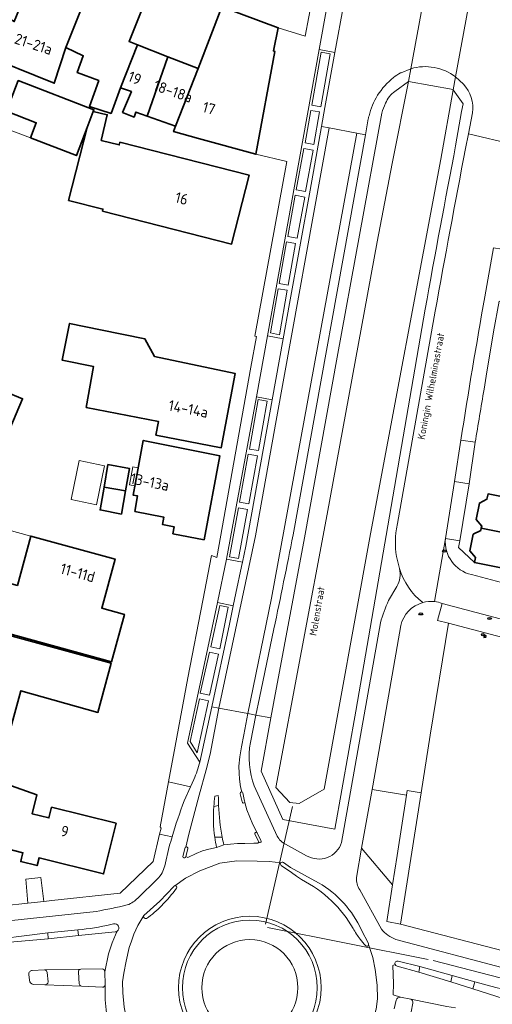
# Model space of a CAD drawing. Header units: metres. Extents: x 149984 to 156489, y 469398 to 478068.
# Tile 481 of 656: x 154139 to 154198, y 472858 to 472981. Entities that reach past the tile are written whole.
import ezdxf
from ezdxf.enums import TextEntityAlignment as Align

# ---------------------------------------------------------------- set-up
doc = ezdxf.new("R2010")
doc.units = ezdxf.units.M
doc.header["$LTSCALE"] = 0.75
for name, color, linetype, lineweight in [('B-WE-GR-BEPLANTING_CULTUUR_HEESTERS-GV', 252, 'Continuous', 18), ('B-WE-GR-BEPLANTING_CULTUUR_VASTE PLANTENVAK-GV', 252, 'Continuous', 18), ('B-WE-GR-GROENVOORZIENING-GV', 252, 'Continuous', 18), ('B-WE-IE-MEUBILAIR-S', 252, 'Continuous', 25), ('B-WE-KW-KUNSTWERK_DUIKER-G', 6, 'Continuous', 18), ('B-WE-KW-KUNSTWERK_DUIKER-GV', 6, 'Continuous', 18), ('B-WE-OG-BEBOUWING-GV', 6, 'Continuous', 35), ('B-WE-OG-BEBOUWING-T18', 1, 'Continuous', 18), ('B-WE-OG-BEBOUWING_LUIFEL-GV', 6, 'Continuous', 18), ('B-WE-OG-BEBOUWING_OVERBOUWING-GV', 6, 'Continuous', 18), ('B-WE-OG-TERREIN_BEGROEID-GV', 252, 'Continuous', 18), ('B-WE-OG-TERREIN_ERF-GV', 252, 'Continuous', 18), ('B-WE-OG-TERREIN_OEVER-GV', 252, 'Continuous', 18), ('B-WE-OG-TOPOGRAFIE-T18', 7, 'Continuous', 18), ('B-WE-OG-WATER-GV', 252, 'Continuous', 18), ('B-WE-VH-GESLOTENVERHARDING-GV', 252, 'Continuous', 18), ('B-WE-VH-GESLOTENVERHARDING_ASFALT-GV', 252, 'Continuous', 18), ('B-WE-VH-GESLOTENVERHARDING_BETON-GV', 252, 'Continuous', 18), ('B-WE-VH-OPENVERHARDING_BETONELEMENT-GV', 252, 'Continuous', 18), ('B-WE-VH-OPENVERHARDING_BETONSTRAATSTEEN-GV', 252, 'Continuous', 18), ('B-WE-VH-OPENVERHARDING_SIERBESTRATING-GV', 252, 'Continuous', 18), ('B-WE-VH-OPENVERHARDING_STRAATBAKSTEEN-GV', 252, 'Continuous', 18), ('B-WE-VH-OPENVERHARDING_TEGEL-GV', 252, 'Continuous', 18)]:
    doc.layers.add(name, color=color, linetype=linetype, lineweight=lineweight)
doc.styles.add('NLCS-ISO', font='NLCS-ISO.ttf')
doc.styles.add('NLCS-ISO-M500-T18', font='NLCS-ISO.ttf', dxfattribs={"height": 0.9})
doc.styles.add('NLCS-ISO-M750-T18', font='NLCS-ISO.ttf', dxfattribs={"height": 1.35})

# ---------------------------------------------------------------- blocks, each defined once
blk = doc.blocks.new('SIE-MEUBILAIR_PAAL_LICHTMAST-SO')
for points in [[(-0.62, 0), (-1, 0)], [(-0.71, 0.71), (-0.44, 0.44)], [(0, 1), (0, 0.62)], [(0.44, 0.44), (0.71, 0.71)], [(1, 0), (0.62, 0)], [(-0.71, -0.71), (-0.44, -0.44)], [(0, -0.62), (0, -1)], [(0.44, -0.44), (0.71, -0.71)]]:
    blk.add_lwpolyline(points)
blk.add_circle((0, 0), 0.5)
blk = doc.blocks.new('SIE-MEUBILAIR_PAAL_VERKEERSBORD-SO')
blk.add_circle((0, 0), 0.75)
at = {"style": 'NLCS-ISO'}
blk.add_text('vb', height=0.75, dxfattribs=at).set_placement((0, 0.07), align=Align.MIDDLE_CENTER)
blk = doc.blocks.new('SIE-MEUBILAIR_PUT_KOLK-SO')
blk.add_ellipse((0, 0), major_axis=(1.25, 0), ratio=0.54)
at = {"style": 'NLCS-ISO'}
blk.add_text('klk', height=0.75, dxfattribs=at).set_placement((0.03, 0), align=Align.MIDDLE_CENTER)
blk = doc.blocks.new('SIE-MEUBILAIR_PUT_RIOOLPUT-SO')
blk.add_ellipse((0, 0), major_axis=(1.25, 0), ratio=0.54)
at = {"style": 'NLCS-ISO'}
blk.add_text('ri', height=0.75, dxfattribs=at).set_placement((-0.04, 0.07), align=Align.MIDDLE_CENTER)

msp = doc.modelspace()

# ---------------------------------------------------------------- linework, layer by layer
at = {"layer": 'B-WE-GR-BEPLANTING_CULTUUR_HEESTERS-GV', "flags": 128}
msp.add_lwpolyline([(154182.96, 472884.765), (154181.635, 472877.414), (154185.508, 472872.847), (154186.08, 472876.51), (154187.265, 472884.077)], close=True, dxfattribs=at)
at = {"layer": 'B-WE-GR-BEPLANTING_CULTUUR_VASTE PLANTENVAK-GV'}
for points in [[(154173.635, 472859.954, 1), (154161.579, 472859.954)], [(154161.579, 472859.954, 1), (154173.635, 472859.954)]]:
    msp.add_lwpolyline(points, format="xyb", dxfattribs=at)
at = {"layer": 'B-WE-GR-GROENVOORZIENING-GV', "flags": 128}
msp.add_lwpolyline([(154141.779, 472870.753), (154141.39, 472873.748), (154139.511, 472873.549), (154139.75, 472870.53)], close=True, dxfattribs=at)
at = {"layer": 'B-WE-KW-KUNSTWERK_DUIKER-G', "flags": 128}
for points in [[(154169.586, 472867.896), (154172.971, 472882.66)], [(154189.979, 472863.466), (154169.823, 472867.49)], [(154270.753, 472842.657), (154190.598, 472863.375)]]:
    msp.add_lwpolyline(points, dxfattribs=at)
at = {"layer": 'B-WE-KW-KUNSTWERK_DUIKER-GV', "flags": 128}
msp.add_lwpolyline([(154187.506, 472973.492), (154187.505, 472973.486), (154187.524, 472973.483), (154193.099, 472972.483), (154193.123, 472972.446), (154193.42, 472974.071), (154194.99, 472982.678), (154195.272, 472984.221), (154195.275, 472984.238), (154189.703, 472985.258), (154189.405, 472983.727), (154187.8, 472975.079)], close=True, dxfattribs=at)
at = {"layer": 'B-WE-OG-BEBOUWING-GV', "flags": 128}
for points in [[(154144.535, 472977.719), (154148.272, 472987.191), (154139.954, 472990.473), (154138.067, 472985.617), (154139.658, 472985.017), (154138.055, 472980.984), (154135.99, 472982.207), (154133.828, 472977.32), (154133.696, 472977.022), (154143.068, 472973.254)], [(154151.369, 472972.676), (154153.5, 472978.087), (154152.466, 472978.494), (154154.903, 472984.575), (154148.272, 472987.191), (154144.535, 472977.719), (154146.718, 472976.7), (154145.948, 472974.596), (154148.66, 472973.601), (154147.472, 472970.363), (154150.198, 472969.485)], [(154158.296, 472967.901), (154158.045, 472967.196), (154161.185, 472966.334), (154168.362, 472964.362), (154170.734, 472977.251), (154170.561, 472977.307), (154171.172, 472980.203), (154164.087, 472982.82), (154161.119, 472975.087)], [(154153.5, 472978.087), (154151.369, 472972.676), (154152.751, 472972.204), (154151.639, 472969.601), (154153.095, 472969.025), (154153.319, 472969.635), (154154.718, 472969.148), (154157.31, 472976.587)], [(154161.119, 472975.087), (154157.31, 472976.587), (154154.718, 472969.148), (154158.296, 472967.901)], [(154140.082, 472966.415), (154145.841, 472964.204), (154147.183, 472967.698), (154147.959, 472969.719), (154148.045, 472969.944), (154138.55, 472973.589), (154137.073, 472969.741), (154140.808, 472968.307)], [(154149.108, 472957.218), (154165.314, 472953.106), (154167.507, 472961.751), (154151.301, 472965.863), (154151.217, 472965.533), (154148.969, 472966.104), (154149.722, 472969.304), (154147.959, 472969.719), (154147.183, 472967.698), (154144.87, 472958.582), (154149.177, 472957.49)], [(154147.068, 472932.624), (154156.159, 472930.867), (154155.833, 472929.178), (154164.03, 472927.595), (154165.774, 472936.883), (154155.627, 472939.036), (154154.452, 472941.234), (154148.857, 472942.38), (154145.002, 472943.17), (154144.059, 472938.568), (154148.01, 472937.759)], [(154134.48, 472929.004), (154136.709, 472928.067), (154139.087, 472933.725), (154136.857, 472934.662)], [(154153.162, 472919.61), (154156.833, 472918.878), (154156.657, 472917.966), (154158.131, 472917.682), (154157.965, 472916.818), (154161.863, 472916.066), (154163.839, 472926.582), (154154.233, 472928.518), (154153.549, 472924.83), (154152.962, 472921.668), (154153.524, 472921.563)], [(154152.006, 472922.179), (154152.495, 472925.012), (154149.805, 472925.476), (154149.317, 472922.643)], [(154151.505, 472919.277), (154152.006, 472922.179), (154149.317, 472922.643), (154148.828, 472919.81)], [(154196.638, 472917.512), (154210.554, 472914.703), (154210.963, 472916.727), (154209.286, 472917.065), (154208.155, 472916.426), (154205.889, 472916.874), (154206.513, 472920.033), (154197.487, 472921.814), (154197.353, 472921.134), (154196.405, 472920.67), (154195.989, 472918.611), (154196.693, 472917.79)], [(154210.554, 472914.703), (154196.638, 472917.512), (154196.584, 472917.236), (154195.614, 472916.751), (154195.198, 472914.692), (154195.918, 472913.866), (154195.789, 472913.21), (154204.805, 472911.431), (154205.429, 472914.59), (154207.676, 472914.146), (154208.404, 472912.949), (154210.13, 472912.6), (154213.901, 472911.837), (154214.327, 472913.94)], [(154132.442, 472905.641), (154150.27, 472900.778), (154151.882, 472906.706), (154149.031, 472907.479), (154150.705, 472913.655), (154140.128, 472916.522), (154138.454, 472910.346), (154134.041, 472911.541)], [(154150.222, 472900.603), (154132.214, 472905.514), (154129.022, 472906.391), (154127.352, 472900.313), (154125.717, 472894.36), (154137.258, 472891.19), (154138.892, 472897.143), (154148.54, 472894.436)], [(154142.744, 472882.564), (154142.41, 472881.222), (154140.282, 472881.751), (154140.874, 472884.132), (154130.583, 472887.758), (154128.178, 472880.931), (154129.063, 472880.711), (154128.387, 472877.994), (154131.476, 472877.226), (154131.562, 472877.573), (154135.584, 472876.572), (154135.86, 472877.683), (154139.134, 472876.868), (154138.967, 472876.2), (154138.858, 472875.761), (154140.915, 472875.249), (154141.159, 472876.23), (154149.262, 472874.214), (154150.837, 472880.551)]]:
    msp.add_lwpolyline(points, close=True, dxfattribs=at)
at = {"layer": 'B-WE-OG-BEBOUWING_LUIFEL-GV', "flags": 128}
for points in [[(154137.073, 472969.741), (154136.347, 472967.848), (154140.082, 472966.415), (154140.808, 472968.307)], [(154153.593, 472925.065), (154152.93, 472925.188), (154152.515, 472922.949), (154153.177, 472922.826)], [(154140.128, 472916.522), (154137.26, 472917.298), (154135.587, 472911.123), (154138.454, 472910.346)]]:
    msp.add_lwpolyline(points, close=True, dxfattribs=at)
at = {"layer": 'B-WE-OG-BEBOUWING_OVERBOUWING-GV', "flags": 128}
msp.add_lwpolyline([(154149.393, 472925.339), (154146.2, 472926.005), (154145.177, 472921.105), (154148.37, 472920.439)], close=True, dxfattribs=at)
at = {"layer": 'B-WE-OG-TERREIN_BEGROEID-GV', "flags": 128}
msp.add_lwpolyline([(154199.165, 472859.803), (154198.475, 472859.983), (154195.847, 472860.697), (154195.598, 472859.797), (154203.174, 472857.375), (154216.369, 472853.934), (154243.118, 472846.95), (154263.617, 472841.603), (154270.336, 472839.832), (154271.174, 472839.799), (154271.565, 472839.84), (154272.078, 472839.897), (154272.662, 472840.029), (154273.048, 472840.169), (154273.34, 472840.317), (154268.499, 472841.603), (154266.519, 472842.128), (154261.739, 472843.395), (154239.949, 472849.05), (154228.336, 472852.033), (154212.897, 472856.216)], close=True, dxfattribs=at)
at = {"layer": 'B-WE-OG-TERREIN_ERF-GV', "flags": 128}
for points in [[(154157.31, 472976.587), (154161.119, 472975.087), (154164.087, 472982.82), (154171.172, 472980.203), (154174.555, 472979.157), (154175.455, 472984.033), (154108.075, 473008.565)], [(154138.055, 472980.984), (154139.658, 472985.017), (154138.067, 472985.617), (154139.954, 472990.473), (154148.272, 472987.191), (154154.903, 472984.575), (154152.466, 472978.494), (154153.5, 472978.087), (154157.31, 472976.587)], [(154133.594, 472869.853), (154139.75, 472870.53), (154139.511, 472873.549), (154141.39, 472873.748), (154141.779, 472870.753), (154142.759, 472870.861), (154151.323, 472871.803), (154155.478, 472875.741), (154156.291, 472879.166), (154156.476, 472879.947), (154156.346, 472880.112), (154157.394, 472885.739), (154158.225, 472890.201), (154159.822, 472898.778), (154161.698, 472908.471), (154162.788, 472914.102), (154163.461, 472913.851), (154167.749, 472937.693), (154168.436, 472941.516), (154168.239, 472941.56), (154172.239, 472963.446), (154168.362, 472964.362), (154161.185, 472966.334), (154158.045, 472967.196), (154158.296, 472967.901), (154154.718, 472969.148), (154153.319, 472969.635), (154153.095, 472969.025), (154151.639, 472969.601), (154152.751, 472972.204), (154151.369, 472972.676), (154150.198, 472969.485), (154147.472, 472970.363), (154148.66, 472973.601), (154145.948, 472974.596), (154146.718, 472976.7), (154144.535, 472977.719), (154143.068, 472973.254), (154133.696, 472977.022)], [(154220.575, 472948.48), (154219.107, 472940.068), (154213.453, 472941.187), (154213.369, 472941.204), (154213.644, 472942.597), (154208.708, 472943.608), (154206.688, 472944.021), (154205.492, 472938.734), (154202.834, 472939.289), (154199.607, 472939.962), (154200.695, 472945.301), (154199.144, 472945.636), (154199.186, 472945.89), (154198.893, 472945.945), (154198.177, 472942.126), (154197.26, 472936.546), (154196.989, 472934.917)], [(154195.872, 472928.274), (154195.104, 472923.068), (154193.941, 472915.944), (154193.802, 472915.09), (154195.789, 472913.21), (154195.918, 472913.866), (154195.198, 472914.692), (154195.614, 472916.751), (154196.584, 472917.236), (154196.638, 472917.512), (154196.693, 472917.79), (154195.989, 472918.611), (154196.405, 472920.67), (154197.353, 472921.134), (154197.487, 472921.814), (154206.513, 472920.033)]]:
    msp.add_lwpolyline(points, dxfattribs=at)
for points in [[(154151.217, 472965.533), (154151.301, 472965.863), (154167.507, 472961.751), (154165.314, 472953.106), (154149.108, 472957.218), (154149.177, 472957.49), (154144.87, 472958.582), (154147.183, 472967.698), (154145.841, 472964.204), (154140.082, 472966.415), (154140.808, 472968.307), (154137.073, 472969.741), (154138.55, 472973.589), (154148.045, 472969.944), (154147.959, 472969.719), (154149.722, 472969.304), (154148.969, 472966.104)], [(154147.068, 472932.624), (154148.01, 472937.759), (154144.059, 472938.568), (154145.002, 472943.17), (154148.857, 472942.38), (154154.452, 472941.234), (154155.627, 472939.036), (154165.774, 472936.883), (154164.03, 472927.595), (154155.833, 472929.178), (154156.159, 472930.867)], [(154134.48, 472929.004), (154136.857, 472934.662), (154139.087, 472933.725), (154136.709, 472928.067)], [(154153.162, 472919.61), (154153.524, 472921.563), (154152.962, 472921.668), (154153.549, 472924.83), (154154.233, 472928.518), (154163.839, 472926.582), (154161.863, 472916.066), (154157.965, 472916.818), (154158.131, 472917.682), (154156.657, 472917.966), (154156.833, 472918.878)], [(154151.505, 472919.277), (154148.828, 472919.81), (154149.317, 472922.643), (154149.805, 472925.476), (154152.495, 472925.012), (154152.006, 472922.179)], [(154138.454, 472910.346), (154140.128, 472916.522), (154150.705, 472913.655), (154149.031, 472907.479), (154151.882, 472906.706), (154150.27, 472900.778), (154132.442, 472905.641), (154134.041, 472911.541)], [(154132.214, 472905.514), (154150.222, 472900.603), (154148.54, 472894.436), (154138.892, 472897.143), (154137.258, 472891.19), (154125.717, 472894.36), (154127.352, 472900.313), (154129.022, 472906.391)], [(154283.08, 472883.35), (154282.353, 472883.537), (154257.857, 472889.841), (154252.241, 472891.343), (154250.992, 472891.678), (154251.056, 472891.895), (154250.828, 472891.929), (154238.44, 472895.152), (154237.869, 472893.032), (154208.743, 472900.723), (154208.368, 472901.464), (154192.541, 472905.599), (154190.24, 472891.592), (154189.096, 472884.379), (154186.499, 472867.905), (154200.366, 472864.304), (154272.607, 472845.507), (154279.57, 472869.35), (154282.191, 472879.802)], [(154142.744, 472882.564), (154150.837, 472880.551), (154149.262, 472874.214), (154141.159, 472876.23), (154140.915, 472875.249), (154138.858, 472875.761), (154138.967, 472876.2), (154139.134, 472876.868), (154135.86, 472877.683), (154135.584, 472876.572), (154131.562, 472877.573), (154131.476, 472877.226), (154128.387, 472877.994), (154129.063, 472880.711), (154128.178, 472880.931), (154130.583, 472887.758), (154140.874, 472884.132), (154140.282, 472881.751), (154142.41, 472881.222)]]:
    msp.add_lwpolyline(points, close=True, dxfattribs=at)
at = {"layer": 'B-WE-OG-TERREIN_ERF-GV'}
msp.add_lwpolyline([(154196.989, 472934.917, -0.0007566), (154195.872, 472928.274)], format="xyb", dxfattribs=at)
at = {"layer": 'B-WE-OG-TERREIN_OEVER-GV', "flags": 128}
for points in [[(154193.427, 472965.429), (154194.152, 472969.735), (154194.352, 472970.666), (154193.123, 472972.446), (154191.567, 472963.761), (154182.73, 472916.82), (154176.947, 472884.843), (154173.784, 472883.014), (154172.645, 472883.157), (154170.849, 472885.05), (154177.3, 472919.26), (154183.59, 472953.41), (154185.477, 472963.212), (154187.5, 472973.466)], [(154187.5, 472973.466), (154185.813, 472972.227)], [(154184.159, 472969.509), (154178.552, 472938.932), (154174.458, 472916.319), (154170.566, 472895.559), (154170.24, 472893.772), (154169.015, 472887.068), (154171.736, 472881.014), (154178.25, 472879.803), (154180.893, 472894.581), (154185.139, 472919.031), (154189.605, 472944.96)]]:
    msp.add_lwpolyline(points, dxfattribs=at)
at = {"layer": 'B-WE-OG-TERREIN_OEVER-GV'}
for points in [[(154185.813, 472972.227, 0.1545223), (154184.641, 472970.752)], [(154184.641, 472970.752, 0.0367801), (154184.159, 472969.509)], [(154189.605, 472944.96, -0.0029295), (154193.427, 472965.429)]]:
    msp.add_lwpolyline(points, format="xyb", dxfattribs=at)
at = {"layer": 'B-WE-OG-WATER-GV', "flags": 128}
msp.add_lwpolyline([(154191.567, 472963.761), (154193.123, 472972.446), (154193.099, 472972.483), (154187.524, 472973.483), (154187.505, 472973.486), (154187.5, 472973.466), (154185.477, 472963.212), (154183.59, 472953.41), (154177.3, 472919.26), (154170.849, 472885.05), (154172.645, 472883.157), (154173.784, 472883.014), (154176.947, 472884.843), (154182.73, 472916.82)], close=True, dxfattribs=at)
at = {"layer": 'B-WE-VH-GESLOTENVERHARDING-GV', "flags": 128}
msp.add_lwpolyline([(154187.8, 472975.079), (154187.506, 472973.492), (154187.505, 472973.486), (154187.524, 472973.483), (154193.099, 472972.483), (154193.123, 472972.446), (154193.42, 472974.071)], dxfattribs=at)
at = {"layer": 'B-WE-VH-GESLOTENVERHARDING-GV'}
msp.add_lwpolyline([(154193.42, 472974.071, 0.2359483), (154187.8, 472975.079)], format="xyb", dxfattribs=at)
at = {"layer": 'B-WE-VH-GESLOTENVERHARDING_ASFALT-GV', "flags": 128}
for points in [[(154190.458, 472983.074), (154189.405, 472983.727), (154187.8, 472975.079)], [(154193.42, 472974.071), (154194.99, 472982.678)], [(154186.038, 472910.199), (154185.022, 472908.452)], [(154184.001, 472905.666), (154179.124, 472878.145)], [(154180.972, 472873.737), (154181.635, 472877.414), (154182.96, 472884.765), (154183.043, 472885.223), (154186.536, 472905.331)], [(154159.557, 472877.573), (154159.95, 472879.2), (154161.245, 472884.068), (154162.133, 472887.234), (154162.648, 472889.222), (154163.737, 472894.988), (154162.838, 472895.158), (154161.337, 472888.19), (154161.319, 472888.218)], [(154166.587, 472884.472), (154166.45, 472885.125), (154166.312, 472886.063), (154166.267, 472886.841), (154166.221, 472887.688), (154166.335, 472888.878), (154166.564, 472890.114), (154166.87, 472891.647), (154167.371, 472894.302), (154163.737, 472894.988), (154162.648, 472889.222), (154162.133, 472887.234), (154161.245, 472884.068), (154159.95, 472879.2), (154159.557, 472877.573)], [(154167.69, 472890.672), (154168.373, 472894.113), (154167.371, 472894.302), (154166.87, 472891.647), (154166.564, 472890.114), (154166.335, 472888.878), (154166.221, 472887.688), (154166.267, 472886.841), (154166.312, 472886.063), (154166.45, 472885.125), (154166.587, 472884.472)], [(154160.575, 472886.045), (154160.165, 472885.115), (154159.386, 472883.352)], [(154166.664, 472883.236), (154166.388, 472884.246)], [(154166.722, 472884.362), (154166.947, 472883.337)], [(154171.021, 472878.954), (154168.169, 472885.221)], [(154163.233, 472883.952), (154163.653, 472884.024)], [(154166.961, 472883.171), (154167.249, 472882.222), (154167.599, 472881.324), (154167.993, 472880.416), (154168.539, 472879.354), (154168.971, 472878.398)], [(154168.539, 472879.354), (154167.993, 472880.416), (154167.599, 472881.324), (154167.249, 472882.222), (154166.961, 472883.171)], [(154168.749, 472878.176), (154168.618, 472878.061), (154168.095, 472878.054), (154166.961, 472878.011), (154166.065, 472878.018), (154165.19, 472877.932), (154164.337, 472877.853), (154163.428, 472877.522), (154162.46, 472877.319), (154161.657, 472877.092), (154160.854, 472876.771), (154159.838, 472876.274), (154159.59, 472876.387)], [(154164.337, 472877.853), (154165.19, 472877.932), (154166.065, 472878.018), (154166.961, 472878.011), (154168.095, 472878.054), (154168.618, 472878.061), (154168.749, 472878.176)], [(154168.715, 472878.241), (154168.236, 472879.172)], [(154157.505, 472877.636), (154156.924, 472875.221)], [(154159.244, 472876.501), (154159.447, 472877.408)], [(154159.821, 472877.362), (154159.59, 472876.387), (154159.838, 472876.274), (154160.854, 472876.771), (154161.657, 472877.092), (154162.46, 472877.319), (154163.428, 472877.522)], [(154174.725, 472876.486), (154172.093, 472877.921)], [(154158.191, 472872.729), (154159.533, 472873.682), (154161.335, 472874.598), (154163.846, 472875.543), (154165.987, 472875.839), (154168.513, 472875.824), (154170.064, 472875.75), (154171.514, 472875.587)], [(154171.514, 472875.587), (154170.064, 472875.75), (154168.513, 472875.824), (154165.987, 472875.839), (154163.846, 472875.543), (154161.335, 472874.598), (154159.533, 472873.682), (154158.191, 472872.729)], [(154171.825, 472875.651), (154172.699, 472875.009), (154176.232, 472873.108)], [(154174.093, 472873.496), (154173.459, 472873.932), (154172.825, 472874.368), (154171.524, 472875.266)], [(154156.011, 472873.592), (154153.535, 472871.171)], [(154153.07, 472853.422), (154152.878, 472853.903), (154152.616, 472854.476), (154152.116, 472856.022), (154151.855, 472857.497), (154151.664, 472859.305), (154151.64, 472860.685), (154151.783, 472861.755), (154152.092, 472863.277), (154152.449, 472864.99), (154152.758, 472865.799), (154153.068, 472866.655), (154153.567, 472867.726), (154154.313, 472868.988), (154156.325, 472870.776), (154158.072, 472872.644)], [(154184.111, 472867.296), (154181.392, 472872.227)], [(154148.316, 472869.496), (154133.788, 472867.966), (154126.756, 472867.225), (154126.482, 472867.196), (154123.663, 472867.127), (154123.532, 472864.99), (154126.603, 472865.016), (154126.782, 472865.014), (154130.736, 472865.089), (154133.592, 472865.297), (154133.67, 472865.304), (154133.67, 472865.723), (154142.254, 472866.806), (154146.045, 472867.192)], [(154154.313, 472868.988), (154153.567, 472867.726), (154153.068, 472866.655), (154152.758, 472865.799), (154152.449, 472864.99), (154152.092, 472863.277), (154151.783, 472861.755), (154151.64, 472860.685), (154151.664, 472859.305), (154151.855, 472857.497), (154152.116, 472856.022), (154152.616, 472854.476), (154152.878, 472853.903), (154152.882, 472854.152)], [(154150.72, 472866.941), (154146.113, 472866.494), (154142.305, 472866.091), (154133.67, 472865.304), (154133.592, 472865.297), (154130.736, 472865.089), (154126.782, 472865.014), (154126.603, 472865.016), (154123.532, 472864.99), (154109.083, 472864.868), (154089.485, 472864.699), (154068.861, 472864.512), (154064.906, 472864.471), (154064.926, 472857.45), (154069.285, 472857.48), (154070.646, 472857.492), (154084.882, 472857.623), (154089.625, 472857.659), (154089.913, 472857.652), (154108.53, 472857.76), (154117.786, 472857.799), (154123.818, 472857.694), (154129.734, 472857.592)], [(154150.949, 472867.026), (154150.737, 472866.584), (154150.332, 472865.585), (154149.856, 472864.181), (154149.407, 472861.947), (154149.462, 472860.367), (154149.462, 472860.329), (154149.478, 472858.451), (154149.578, 472857.183), (154149.659, 472856.439), (154149.674, 472856.259)], [(154149.407, 472861.947), (154149.856, 472864.181), (154150.332, 472865.585), (154150.737, 472866.584), (154150.949, 472867.026)], [(154150.182, 472867.872), (154150.521, 472867.949)], [(154181.624, 472867.153), (154182.474, 472865.479)], [(154186.222, 472863.267), (154188.947, 472862.6), (154193.011, 472861.468), (154195.847, 472860.697), (154198.475, 472859.983), (154199.165, 472859.803), (154212.897, 472856.216), (154213.51, 472858.728), (154199.83, 472862.295), (154185.935, 472865.988)], [(154182.511, 472865.367), (154183.041, 472863.753), (154183.35, 472862.231), (154183.564, 472860.256), (154183.612, 472858.567), (154183.445, 472857.283), (154182.922, 472855.499), (154182.113, 472853.382), (154181.304, 472851.645), (154180.582, 472850.496)], [(154180.582, 472850.496), (154181.304, 472851.645), (154182.113, 472853.382), (154182.922, 472855.499), (154183.445, 472857.283), (154183.612, 472858.567), (154183.564, 472860.256), (154183.35, 472862.231), (154183.041, 472863.753), (154182.511, 472865.367)], [(154140.314, 472862.112), (154141.865, 472862.196)], [(154141.865, 472862.196), (154146.399, 472862.293), (154149.068, 472862.307)], [(154186.526, 472858.748), (154185.582, 472859.058), (154185.651, 472860.477), (154185.536, 472862.743), (154185.83, 472862.852)], [(154185.83, 472862.852), (154185.536, 472862.743), (154185.651, 472860.477), (154185.582, 472859.058), (154186.526, 472858.748), (154187.805, 472858.518), (154192.319, 472857.581), (154193.401, 472857.417)], [(154319.29, 472824.445), (154326.832, 472822.868), (154327.472, 472822.738), (154331.381, 472821.885), (154332.605, 472821.592), (154333.419, 472824.738), (154330.229, 472825.509), (154328.714, 472825.856), (154328.114, 472825.993), (154322.818, 472827.215), (154316.399, 472828.629), (154308.262, 472830.429), (154284.685, 472836.094), (154283.542, 472836.415), (154270.336, 472839.832), (154263.617, 472841.603), (154243.118, 472846.95), (154216.369, 472853.934), (154203.174, 472857.375), (154195.598, 472859.797), (154192.836, 472860.68), (154188.798, 472861.895), (154186.082, 472862.649)], [(154139.948, 472860.894), (154139.878, 472861.615)], [(154149.105, 472859.999), (154146.482, 472860.159), (154141.875, 472860.317), (154140.427, 472860.365)], [(154149.674, 472856.259), (154149.659, 472856.439), (154149.578, 472857.183), (154149.478, 472858.451), (154149.462, 472860.329)], [(154185.722, 472857.294), (154185.962, 472858.384)]]:
    msp.add_lwpolyline(points, dxfattribs=at)
at = {"layer": 'B-WE-VH-GESLOTENVERHARDING_ASFALT-GV'}
for points in [[(154187.8, 472975.079, -0.2359483), (154193.42, 472974.071)], [(154186.391, 472912.48, -0.1923973), (154186.038, 472910.199)], [(154189.293, 472908.194, -0.1550303), (154186.391, 472912.48)], [(154185.022, 472908.452, 0.0470199), (154184.001, 472905.666)], [(154186.536, 472905.331, -0.269829), (154189.293, 472908.194)], [(154168.169, 472885.221, -0.1396095), (154167.69, 472890.672)], [(154161.319, 472888.218, -0.0535634), (154160.575, 472886.045)], [(154166.388, 472884.246, -0.5623257), (154166.587, 472884.472)], [(154166.587, 472884.472, -0.2654581), (154166.722, 472884.362)], [(154159.386, 472883.352, 0.0211369), (154157.853, 472878.864)], [(154163.088, 472882.639, -0.0175554), (154163.233, 472883.952)], [(154163.653, 472884.024, 0.0112475), (154163.683, 472882.78)], [(154166.961, 472883.171, -0.771668), (154166.664, 472883.236)], [(154166.947, 472883.337, -0.2891323), (154166.961, 472883.171)], [(154163.207, 472878.801, -0.0528898), (154163.088, 472882.639)], [(154163.683, 472882.78, 0.034317), (154164.141, 472878.816)], [(154168.236, 472879.172, -0.9631247), (154168.539, 472879.354)], [(154157.853, 472878.864, 0.0064576), (154157.505, 472877.636)], [(154163.428, 472877.522, -0.017855), (154163.207, 472878.801)], [(154164.141, 472878.816, 0.0081799), (154164.337, 472877.853)], [(154168.749, 472878.176, -0.1282412), (154168.715, 472878.241)], [(154168.971, 472878.398, -1.0720721), (154168.749, 472878.176)], [(154172.093, 472877.921, -0.1505862), (154171.021, 472878.954)], [(154179.124, 472878.145, -0.4807436), (154174.725, 472876.486)], [(154159.447, 472877.408, -0.2797208), (154159.557, 472877.573)], [(154159.557, 472877.573, -0.6169136), (154159.821, 472877.362)], [(154159.59, 472876.387, -1.357649), (154159.244, 472876.501)], [(154171.524, 472875.266, -0.3675371), (154171.514, 472875.587)], [(154171.514, 472875.587, -0.3662682), (154171.825, 472875.651)], [(154156.924, 472875.221, -0.1517746), (154156.011, 472873.592)], [(154177.873, 472870.807, 0.0725479), (154174.093, 472873.496)], [(154176.232, 472873.108, -0.1530837), (154181.624, 472867.153)], [(154181.392, 472872.227, -0.1575819), (154180.972, 472873.737)], [(154158.419, 472872.42, -0.0296517), (154156.542, 472870.218)], [(154158.072, 472872.644, -0.1573942), (154158.191, 472872.729)], [(154158.191, 472872.729, -0.2511161), (154158.406, 472872.685)], [(154158.406, 472872.685, -0.3280745), (154158.419, 472872.42)], [(154152.975, 472870.689, -0.0601333), (154152.238, 472870.317)], [(154153.535, 472871.171, -0.0613639), (154152.975, 472870.689)], [(154180.563, 472867.362, 0.0725393), (154177.873, 472870.807)], [(154152.238, 472870.317, -0.009447), (154148.316, 472869.496)], [(154156.542, 472870.218, -0.0463849), (154154.628, 472868.617)], [(154154.628, 472868.617, -0.7027015), (154154.313, 472868.988)], [(154158.655, 472859.954, -1), (154176.559, 472859.954)], [(154146.045, 472867.192, 0.0343112), (154150.182, 472867.872)], [(154150.521, 472867.949, -0.8517892), (154150.949, 472867.026)], [(154150.949, 472867.026, -0.1192991), (154150.72, 472866.941)], [(154181.447, 472866.023, -0.0311167), (154180.563, 472867.362)], [(154185.935, 472865.988, -0.1295841), (154184.111, 472867.296)], [(154182.141, 472865.209, -0.0304169), (154181.447, 472866.023)], [(154182.511, 472865.367, -0.6860332), (154182.141, 472865.209)], [(154182.474, 472865.479, -0.1367162), (154182.511, 472865.367)], [(154185.83, 472862.852, -0.6232502), (154186.222, 472863.267)], [(154139.878, 472861.615, -0.419039), (154140.314, 472862.112)], [(154149.068, 472862.307, -0.4191787), (154149.407, 472861.947)], [(154186.082, 472862.649, -0.2746175), (154185.83, 472862.852)], [(154140.427, 472860.365, -0.3671452), (154139.948, 472860.894)], [(154149.462, 472860.329, -0.4090223), (154149.105, 472859.999)], [(154176.559, 472859.954, -1), (154158.655, 472859.954)], [(154185.962, 472858.384, -0.3875799), (154186.526, 472858.748)]]:
    msp.add_lwpolyline(points, format="xyb", dxfattribs=at)
at = {"layer": 'B-WE-VH-GESLOTENVERHARDING_BETON-GV'}
for points in [[(154171.514, 472875.587, 0.3675371), (154171.524, 472875.266)], [(154171.825, 472875.651, 0.3662682), (154171.514, 472875.587)], [(154174.093, 472873.496, -0.0725479), (154177.873, 472870.807)], [(154181.624, 472867.153, 0.1530837), (154176.232, 472873.108)], [(154156.542, 472870.218, 0.0296517), (154158.419, 472872.42)], [(154158.191, 472872.729, 0.1573942), (154158.072, 472872.644)], [(154158.406, 472872.685, 0.2511161), (154158.191, 472872.729)], [(154158.419, 472872.42, 0.3280745), (154158.406, 472872.685)], [(154177.873, 472870.807, -0.0725393), (154180.563, 472867.362)], [(154154.628, 472868.617, 0.0463849), (154156.542, 472870.218)], [(154154.313, 472868.988, 0.7027015), (154154.628, 472868.617)], [(154176.559, 472859.954, 1), (154158.655, 472859.954)], [(154159.141, 472859.954, -1), (154176.073, 472859.954)], [(154150.182, 472867.872, -0.0343112), (154146.045, 472867.192)], [(154150.949, 472867.026, 0.8517892), (154150.521, 472867.949)], [(154150.72, 472866.941, 0.1192991), (154150.949, 472867.026)], [(154180.563, 472867.362, 0.0311167), (154181.447, 472866.023)], [(154181.447, 472866.023, 0.0304169), (154182.141, 472865.209)], [(154182.141, 472865.209, 0.6860332), (154182.511, 472865.367)], [(154182.511, 472865.367, 0.1367162), (154182.474, 472865.479)], [(154186.222, 472863.267, 0.6232502), (154185.83, 472862.852)], [(154140.314, 472862.112, 0.419039), (154139.878, 472861.615)], [(154142.185, 472861.854, 0.3777305), (154141.865, 472862.196)], [(154146.399, 472862.293, 0.4231122), (154146.099, 472861.91)], [(154149.407, 472861.947, 0.4191787), (154149.068, 472862.307)], [(154185.83, 472862.852, 0.2746175), (154186.082, 472862.649)], [(154139.948, 472860.894, 0.3671452), (154140.427, 472860.365)], [(154141.875, 472860.317, 0.3849334), (154142.31, 472860.685)], [(154146.205, 472860.448, 0.335688), (154146.482, 472860.159)], [(154149.105, 472859.999, 0.4090223), (154149.462, 472860.329)], [(154158.655, 472859.954, 1), (154176.559, 472859.954)], [(154176.073, 472859.954, -1), (154159.141, 472859.954)], [(154186.526, 472858.748, 0.3875799), (154185.962, 472858.384)], [(154188.048, 472858.034, 0.3947154), (154187.805, 472858.518)]]:
    msp.add_lwpolyline(points, format="xyb", dxfattribs=at)
at = {"layer": 'B-WE-VH-GESLOTENVERHARDING_BETON-GV', "flags": 128}
for points in [[(154176.232, 472873.108), (154172.699, 472875.009), (154171.825, 472875.651)], [(154171.524, 472875.266), (154172.825, 472874.368)], [(154172.825, 472874.368), (154173.459, 472873.932), (154174.093, 472873.496)], [(154158.072, 472872.644), (154156.325, 472870.776), (154154.313, 472868.988)], [(154146.045, 472867.192), (154146.113, 472866.494), (154150.72, 472866.941)], [(154150.521, 472867.949), (154150.182, 472867.872)], [(154182.474, 472865.479), (154181.624, 472867.153)], [(154186.082, 472862.649), (154188.798, 472861.895), (154188.947, 472862.6), (154186.222, 472863.267)], [(154141.865, 472862.196), (154140.314, 472862.112)], [(154149.068, 472862.307), (154146.399, 472862.293)], [(154139.878, 472861.615), (154139.948, 472860.894)], [(154142.31, 472860.685), (154142.185, 472861.854)], [(154146.099, 472861.91), (154146.205, 472860.448)], [(154149.462, 472860.329), (154149.462, 472860.367), (154149.407, 472861.947)], [(154140.427, 472860.365), (154141.875, 472860.317)], [(154146.482, 472860.159), (154149.105, 472859.999)], [(154185.962, 472858.384), (154185.722, 472857.294)], [(154187.805, 472858.518), (154186.526, 472858.748)], [(154187.83, 472856.932), (154188.048, 472858.034)]]:
    msp.add_lwpolyline(points, dxfattribs=at)
at = {"layer": 'B-WE-VH-OPENVERHARDING_BETONELEMENT-GV'}
for points in [[(154166.587, 472884.472, 0.5623257), (154166.388, 472884.246)], [(154166.722, 472884.362, 0.2654581), (154166.587, 472884.472)], [(154166.664, 472883.236, 0.771668), (154166.961, 472883.171)], [(154166.961, 472883.171, 0.2891323), (154166.947, 472883.337)], [(154168.539, 472879.354, 0.9631247), (154168.236, 472879.172)], [(154168.715, 472878.241, 0.1282412), (154168.749, 472878.176)], [(154168.749, 472878.176, 1.0720721), (154168.971, 472878.398)], [(154159.557, 472877.573, 0.2797208), (154159.447, 472877.408)], [(154159.821, 472877.362, 0.6169136), (154159.557, 472877.573)], [(154159.244, 472876.501, 1.357649), (154159.59, 472876.387)]]:
    msp.add_lwpolyline(points, format="xyb", dxfattribs=at)
at = {"layer": 'B-WE-VH-OPENVERHARDING_BETONELEMENT-GV', "flags": 128}
for points in [[(154166.388, 472884.246), (154166.664, 472883.236)], [(154166.947, 472883.337), (154166.722, 472884.362)], [(154168.971, 472878.398), (154168.539, 472879.354)], [(154168.236, 472879.172), (154168.715, 472878.241)], [(154159.447, 472877.408), (154159.244, 472876.501)], [(154159.59, 472876.387), (154159.821, 472877.362)]]:
    msp.add_lwpolyline(points, dxfattribs=at)
at = {"layer": 'B-WE-VH-OPENVERHARDING_BETONSTRAATSTEEN-GV', "flags": 128}
for points in [[(154181.271, 472993.509), (154179.28, 472993.899), (154176.299, 472977.484), (154178.281, 472977.126), (154180.508, 472989.331)], [(154176.585, 472967.829), (154177.018, 472970.203), (154178.281, 472977.126), (154176.299, 472977.484), (154169.808, 472941.614), (154171.787, 472941.255), (154172.575, 472945.662), (154175.166, 472959.879)], [(154176.546, 472977.141), (154177.689, 472976.937), (154176.507, 472970.319), (154175.396, 472970.491)], [(154176.546, 472977.141), (154175.396, 472970.491), (154176.507, 472970.319), (154177.689, 472976.937)], [(154175.244, 472969.858), (154176.351, 472969.664), (154175.639, 472965.601), (154174.538, 472965.794)], [(154175.244, 472969.858), (154174.538, 472965.794), (154175.639, 472965.601), (154176.351, 472969.664)], [(154177.547, 472967.652), (154176.585, 472967.829), (154175.166, 472959.879), (154172.575, 472945.662), (154171.787, 472941.255), (154170.417, 472933.594), (154167.087, 472915.255), (154166.671, 472913.24), (154166.566, 472912.735), (154165.87, 472909.39), (154165.535, 472907.772), (154165.062, 472905.484), (154162.838, 472895.158), (154163.737, 472894.988), (154168.301, 472916.573), (154170.895, 472930.996)], [(154174.393, 472965.085), (154175.544, 472964.878), (154174.611, 472959.68), (154173.427, 472959.893)], [(154174.393, 472965.085), (154173.427, 472959.893), (154174.611, 472959.68), (154175.544, 472964.878)], [(154173.296, 472959.233), (154174.527, 472958.997), (154173.537, 472953.83), (154172.38, 472954.051)], [(154173.296, 472959.233), (154172.38, 472954.051), (154173.537, 472953.83), (154174.527, 472958.997)], [(154172.194, 472953.375), (154173.346, 472953.172), (154172.428, 472947.952), (154171.305, 472948.175)], [(154172.194, 472953.375), (154171.305, 472948.175), (154172.428, 472947.952), (154173.346, 472953.172)], [(154171.182, 472947.518), (154172.309, 472947.319), (154171.322, 472941.723), (154170.183, 472941.997)], [(154171.182, 472947.518), (154170.183, 472941.997), (154171.322, 472941.723), (154172.309, 472947.319)], [(154171.787, 472941.255), (154169.808, 472941.614), (154168.432, 472933.978), (154170.417, 472933.594)], [(154164.677, 472913.625), (154166.671, 472913.24), (154167.087, 472915.255), (154170.417, 472933.594), (154168.432, 472933.978)], [(154168.662, 472933.62), (154169.775, 472933.436), (154168.676, 472927.231), (154167.564, 472927.428)], [(154168.662, 472933.62), (154167.564, 472927.428), (154168.676, 472927.231), (154169.775, 472933.436)], [(154193.263, 472923.355), (154195.104, 472923.068), (154195.872, 472928.274), (154194.075, 472928.564)], [(154167.408, 472926.805), (154166.321, 472920.771), (154167.464, 472920.56), (154168.58, 472926.588)], [(154167.408, 472926.805), (154168.58, 472926.588), (154167.464, 472920.56), (154166.321, 472920.771)], [(154166.193, 472920.086), (154167.333, 472919.872), (154166.177, 472913.709), (154165.06, 472913.947)], [(154166.193, 472920.086), (154165.06, 472913.947), (154166.177, 472913.709), (154167.333, 472919.872)], [(154163.564, 472908.195), (154165.535, 472907.772), (154165.87, 472909.39), (154166.566, 472912.735), (154166.671, 472913.24), (154164.677, 472913.625)], [(154165.535, 472907.772), (154163.564, 472908.195), (154159.784, 472890.594), (154161.319, 472888.218), (154161.337, 472888.19), (154162.838, 472895.158), (154165.062, 472905.484)], [(154163.835, 472907.823), (154162.695, 472902.667), (154163.851, 472902.403), (154164.889, 472907.613)], [(154163.835, 472907.823), (154164.889, 472907.613), (154163.851, 472902.403), (154162.695, 472902.667)], [(154238.44, 472895.152), (154209.389, 472902.837), (154208.982, 472903.552), (154191.745, 472908.101), (154191.144, 472905.964), (154192.541, 472905.599), (154208.368, 472901.464), (154208.743, 472900.723), (154237.869, 472893.032)], [(154162.539, 472901.976), (154161.394, 472896.848), (154162.55, 472896.597), (154163.666, 472901.731)], [(154162.539, 472901.976), (154163.666, 472901.731), (154162.55, 472896.597), (154161.394, 472896.848)], [(154161.276, 472896.147), (154160.106, 472890.791), (154161, 472889.39), (154162.406, 472895.909)], [(154161.276, 472896.147), (154162.406, 472895.909), (154161, 472889.39), (154160.106, 472890.791)], [(154142.305, 472866.091), (154146.113, 472866.494), (154146.045, 472867.192), (154142.254, 472866.806)], [(154142.254, 472866.806), (154133.67, 472865.723), (154133.67, 472865.304), (154142.305, 472866.091)], [(154188.947, 472862.6), (154188.798, 472861.895), (154192.836, 472860.68), (154193.011, 472861.468)], [(154193.011, 472861.468), (154192.836, 472860.68), (154195.598, 472859.797), (154195.847, 472860.697)]]:
    msp.add_lwpolyline(points, close=True, dxfattribs=at)
for points in [[(154186.41, 472988.238), (154180.508, 472989.331), (154178.281, 472977.126), (154177.018, 472970.203), (154176.585, 472967.829), (154177.547, 472967.652), (154181.048, 472967.006)], [(154186.525, 472974.55), (154186.582, 472974.579), (154187.8, 472975.079), (154189.405, 472983.727)], [(154196.244, 472983.191), (154194.99, 472982.678), (154193.42, 472974.071), (154194.394, 472973.138)], [(154195.533, 472969.55), (154195.02, 472966.905), (154200.669, 472965.592), (154201.853, 472972.505)], [(154181.048, 472967.006), (154182.111, 472966.81), (154182.472, 472968.8)], [(154182.111, 472966.81), (154181.048, 472967.006), (154170.34, 472908.739), (154167.371, 472894.302), (154168.373, 472894.113), (154168.802, 472896.272), (154170.626, 472904.899)], [(154173.028, 472916.674), (154182.111, 472966.81)], [(154187.355, 472884.653), (154189.096, 472884.379), (154190.24, 472891.592), (154192.541, 472905.599), (154191.144, 472905.964), (154191.745, 472908.101)], [(154186.536, 472905.331), (154183.043, 472885.223), (154182.96, 472884.765), (154187.265, 472884.077), (154187.355, 472884.653)], [(154160.165, 472885.115), (154157.394, 472885.739), (154156.346, 472880.112), (154156.476, 472879.947), (154156.291, 472879.166), (154157.853, 472878.864)], [(154159.386, 472883.352), (154160.165, 472885.115)], [(154163.653, 472884.024), (154163.233, 472883.952)], [(154163.088, 472882.639), (154163.683, 472882.78)], [(154163.683, 472882.78), (154163.088, 472882.639)], [(154164.141, 472878.816), (154163.207, 472878.801)], [(154163.207, 472878.801), (154164.141, 472878.816)], [(154163.428, 472877.522), (154164.337, 472877.853)], [(154146.399, 472862.293), (154141.865, 472862.196)], [(154142.185, 472861.854), (154142.31, 472860.685)], [(154146.205, 472860.448), (154146.099, 472861.91)], [(154141.875, 472860.317), (154146.482, 472860.159)], [(154192.319, 472857.581), (154187.805, 472858.518)], [(154188.048, 472858.034), (154187.83, 472856.932)]]:
    msp.add_lwpolyline(points, dxfattribs=at)
at = {"layer": 'B-WE-VH-OPENVERHARDING_BETONSTRAATSTEEN-GV'}
for points in [[(154185.637, 472973.988, -0.0453935), (154186.525, 472974.55)], [(154183.64, 472971.744, -0.0846237), (154185.637, 472973.988)], [(154194.394, 472973.138, -0.2388475), (154195.533, 472969.55)], [(154182.557, 472969.181, -0.0790952), (154183.64, 472971.744)], [(154182.472, 472968.8, -0.0130589), (154182.557, 472969.181)], [(154171.851, 472910.778, 0.0021855), (154173.028, 472916.674)], [(154170.626, 472904.899, 0.0022212), (154171.851, 472910.778)], [(154189.293, 472908.194, 0.269829), (154186.536, 472905.331)], [(154190.757, 472908.327, 0.0949912), (154189.293, 472908.194)], [(154191.745, 472908.101, 0.0646366), (154190.757, 472908.327)], [(154157.853, 472878.864, -0.0211369), (154159.386, 472883.352)], [(154163.233, 472883.952, 0.0175554), (154163.088, 472882.639)], [(154163.683, 472882.78, -0.0112475), (154163.653, 472884.024)], [(154163.088, 472882.639, 0.0528898), (154163.207, 472878.801)], [(154164.141, 472878.816, -0.034317), (154163.683, 472882.78)], [(154163.207, 472878.801, 0.017855), (154163.428, 472877.522)], [(154164.337, 472877.853, -0.0081799), (154164.141, 472878.816)], [(154141.865, 472862.196, -0.3777305), (154142.185, 472861.854)], [(154146.099, 472861.91, -0.4231122), (154146.399, 472862.293)], [(154142.31, 472860.685, -0.3849334), (154141.875, 472860.317)], [(154146.482, 472860.159, -0.335688), (154146.205, 472860.448)], [(154187.805, 472858.518, -0.3947154), (154188.048, 472858.034)]]:
    msp.add_lwpolyline(points, format="xyb", dxfattribs=at)
at = {"layer": 'B-WE-VH-OPENVERHARDING_SIERBESTRATING-GV'}
for points in [[(154176.073, 472859.954, 1), (154159.141, 472859.954)], [(154161.579, 472859.954, -1), (154173.635, 472859.954)], [(154159.141, 472859.954, 1), (154176.073, 472859.954)], [(154173.635, 472859.954, -1), (154161.579, 472859.954)]]:
    msp.add_lwpolyline(points, format="xyb", dxfattribs=at)
at = {"layer": 'B-WE-VH-OPENVERHARDING_STRAATBAKSTEEN-GV'}
for points in [[(154186.525, 472974.55, 0.0453935), (154185.637, 472973.988)], [(154185.637, 472973.988, 0.0846237), (154183.64, 472971.744)], [(154183.64, 472971.744, 0.0790952), (154182.557, 472969.181)], [(154184.641, 472970.752, -0.1545223), (154185.813, 472972.227)], [(154184.159, 472969.509, -0.0367801), (154184.641, 472970.752)], [(154182.557, 472969.181, 0.0130589), (154182.472, 472968.8)], [(154194.666, 472965.078, 0.0026009), (154190.867, 472944.692)], [(154194.075, 472928.564, -0.0040676), (154197.076, 472946.502)], [(154173.028, 472916.674, -0.0021855), (154171.851, 472910.778)], [(154186.018, 472917.436, 0.1032394), (154186.114, 472913.484)], [(154195.419, 472911.701, -0.3763502), (154192.149, 472916.228)], [(154186.391, 472912.48, 0.1550303), (154189.293, 472908.194)], [(154171.851, 472910.778, -0.0022212), (154170.626, 472904.899)], [(154189.293, 472908.194, -0.0949912), (154190.757, 472908.327)], [(154190.757, 472908.327, -0.0646366), (154191.745, 472908.101)]]:
    msp.add_lwpolyline(points, format="xyb", dxfattribs=at)
at = {"layer": 'B-WE-VH-OPENVERHARDING_STRAATBAKSTEEN-GV', "flags": 128}
for points in [[(154185.813, 472972.227), (154187.5, 472973.466), (154187.505, 472973.486), (154187.506, 472973.492), (154187.8, 472975.079), (154186.582, 472974.579), (154186.525, 472974.55)], [(154170.626, 472904.899), (154168.802, 472896.272), (154168.373, 472894.113), (154170.24, 472893.772), (154170.566, 472895.559), (154174.458, 472916.319), (154178.552, 472938.932), (154184.159, 472969.509)], [(154182.472, 472968.8), (154182.111, 472966.81), (154173.028, 472916.674)], [(154200.669, 472965.592), (154195.02, 472966.905), (154194.666, 472965.078)], [(154197.076, 472946.502), (154198.196, 472952.658)], [(154190.867, 472944.692), (154186.138, 472918.116), (154186.018, 472917.436)], [(154190.757, 472908.327), (154192.149, 472916.228), (154193.263, 472923.355), (154194.075, 472928.564)], [(154191.745, 472908.101), (154208.982, 472903.552), (154209.389, 472902.837), (154238.44, 472895.152), (154250.828, 472891.929), (154252.002, 472895.838), (154253.827, 472902.042), (154254.004, 472902.636), (154254.525, 472904.465), (154254.83, 472905.554), (154255.313, 472907.217), (154255.644, 472908.287), (154256.112, 472909.944), (154256.44, 472911.031), (154256.929, 472912.675), (154257.254, 472913.775), (154257.732, 472915.404), (154258.077, 472916.537), (154258.582, 472918.187), (154258.885, 472919.269), (154259.371, 472920.915), (154259.682, 472921.999), (154260.153, 472923.623), (154260.328, 472924.184)], [(154192.149, 472916.228), (154190.757, 472908.327)], [(154186.114, 472913.484), (154186.391, 472912.48)], [(154242.101, 472899.24), (154230.986, 472902.22), (154226.146, 472903.493), (154224.174, 472904.012), (154218.631, 472905.527), (154195.419, 472911.701)]]:
    msp.add_lwpolyline(points, dxfattribs=at)
msp.add_lwpolyline([(154181.048, 472967.006), (154177.547, 472967.652), (154170.895, 472930.996), (154168.301, 472916.573), (154163.737, 472894.988), (154167.371, 472894.302), (154170.34, 472908.739)], close=True, dxfattribs=at)
at = {"layer": 'B-WE-VH-OPENVERHARDING_TEGEL-GV', "flags": 128}
for points in [[(154161.319, 472888.218), (154159.784, 472890.594), (154163.564, 472908.195), (154164.677, 472913.625), (154168.432, 472933.978), (154169.808, 472941.614), (154176.299, 472977.484), (154179.28, 472993.899), (154180.389, 473000)], [(154175.455, 472984.033), (154174.555, 472979.157), (154171.172, 472980.203), (154170.561, 472977.307), (154170.734, 472977.251), (154168.362, 472964.362), (154172.239, 472963.446), (154168.239, 472941.56), (154168.436, 472941.516), (154167.749, 472937.693), (154163.461, 472913.851), (154162.788, 472914.102), (154161.698, 472908.471), (154159.822, 472898.778), (154158.225, 472890.201), (154157.394, 472885.739), (154160.165, 472885.115), (154160.575, 472886.045)], [(154194.394, 472973.138), (154193.42, 472974.071), (154193.123, 472972.446), (154194.352, 472970.666), (154194.152, 472969.735), (154193.427, 472965.429)], [(154194.666, 472965.078), (154195.02, 472966.905), (154195.533, 472969.55)], [(154196.989, 472934.917), (154197.26, 472936.546), (154198.177, 472942.126), (154198.893, 472945.945), (154199.186, 472945.89), (154200.252, 472952.304), (154198.196, 472952.658), (154197.076, 472946.502)], [(154189.605, 472944.96), (154185.139, 472919.031), (154180.893, 472894.581), (154178.25, 472879.803), (154171.736, 472881.014), (154169.015, 472887.068), (154170.24, 472893.772), (154168.373, 472894.113), (154167.69, 472890.672)], [(154186.018, 472917.436), (154186.138, 472918.116), (154190.867, 472944.692)], [(154194.075, 472928.564), (154195.872, 472928.274)], [(154224.174, 472904.012), (154226.146, 472903.493), (154226.266, 472903.941), (154227.116, 472903.715), (154228.89, 472909.773), (154216.411, 472913.051), (154215.884, 472911.136), (154215.153, 472907.948), (154213.176, 472908.418), (154206.421, 472910.026), (154204.812, 472911.134), (154204.805, 472911.431), (154195.789, 472913.21), (154193.802, 472915.09), (154193.941, 472915.944), (154192.149, 472916.228)], [(154186.391, 472912.48), (154186.114, 472913.484)], [(154195.419, 472911.701), (154218.631, 472905.527)], [(154185.022, 472908.452), (154186.038, 472910.199)], [(154179.124, 472878.145), (154184.001, 472905.666)], [(154168.169, 472885.221), (154171.021, 472878.954)], [(154157.853, 472878.864), (154156.291, 472879.166), (154155.478, 472875.741), (154151.323, 472871.803), (154142.759, 472870.861), (154141.779, 472870.753), (154139.75, 472870.53), (154133.594, 472869.853), (154133.788, 472867.966), (154148.316, 472869.496)], [(154156.924, 472875.221), (154157.505, 472877.636)], [(154172.093, 472877.921), (154174.725, 472876.486)], [(154185.935, 472865.988), (154199.83, 472862.295), (154213.51, 472858.728), (154267.237, 472844.718), (154277.185, 472842.205), (154277.633, 472843.952), (154272.553, 472845.226), (154272.607, 472845.507), (154200.366, 472864.304), (154186.499, 472867.905), (154184.792, 472868.259), (154185.508, 472872.847), (154181.635, 472877.414), (154180.972, 472873.737)], [(154153.535, 472871.171), (154156.011, 472873.592)], [(154181.392, 472872.227), (154184.111, 472867.296)]]:
    msp.add_lwpolyline(points, dxfattribs=at)
at = {"layer": 'B-WE-VH-OPENVERHARDING_TEGEL-GV'}
for points in [[(154195.533, 472969.55, 0.2388475), (154194.394, 472973.138)], [(154193.427, 472965.429, 0.0029295), (154189.605, 472944.96)], [(154190.867, 472944.692, -0.0026009), (154194.666, 472965.078)], [(154197.076, 472946.502, 0.0040676), (154194.075, 472928.564)], [(154195.872, 472928.274, 0.0007566), (154196.989, 472934.917)], [(154186.114, 472913.484, -0.1032394), (154186.018, 472917.436)], [(154192.149, 472916.228, 0.3763502), (154195.419, 472911.701)], [(154186.038, 472910.199, 0.1923973), (154186.391, 472912.48)], [(154184.001, 472905.666, -0.0470199), (154185.022, 472908.452)], [(154167.69, 472890.672, 0.1396095), (154168.169, 472885.221)], [(154160.575, 472886.045, 0.0535634), (154161.319, 472888.218)], [(154157.505, 472877.636, -0.0064576), (154157.853, 472878.864)], [(154171.021, 472878.954, 0.1505862), (154172.093, 472877.921)], [(154174.725, 472876.486, 0.4807436), (154179.124, 472878.145)], [(154156.011, 472873.592, 0.1517746), (154156.924, 472875.221)], [(154180.972, 472873.737, 0.1575819), (154181.392, 472872.227)], [(154152.238, 472870.317, 0.0601333), (154152.975, 472870.689)], [(154152.975, 472870.689, 0.0613639), (154153.535, 472871.171)], [(154148.316, 472869.496, 0.009447), (154152.238, 472870.317)], [(154184.111, 472867.296, 0.1295841), (154185.935, 472865.988)]]:
    msp.add_lwpolyline(points, format="xyb", dxfattribs=at)
at = {"layer": 'B-WE-VH-OPENVERHARDING_TEGEL-GV', "flags": 128}
for points in [[(154195.104, 472923.068), (154193.263, 472923.355), (154192.149, 472916.228), (154193.941, 472915.944)], [(154189.096, 472884.379), (154187.355, 472884.653), (154187.265, 472884.077), (154186.08, 472876.51), (154185.508, 472872.847), (154184.792, 472868.259), (154186.499, 472867.905)]]:
    msp.add_lwpolyline(points, close=True, dxfattribs=at)

# ---------------------------------------------------------------- block references
at = {"layer": 'B-WE-IE-MEUBILAIR-S', "xscale": 0.2, "yscale": 0.2, "zscale": 0.2}
for name, p in [('SIE-MEUBILAIR_PUT_KOLK-SO', (154192.035, 472914.665)), ('SIE-MEUBILAIR_PUT_RIOOLPUT-SO', (154189.058, 472906.779)), ('SIE-MEUBILAIR_PUT_KOLK-SO', (154197.692, 472906.197)), ('SIE-MEUBILAIR_PAAL_VERKEERSBORD-SO', (154196.837, 472904.162)), ('SIE-MEUBILAIR_PAAL_LICHTMAST-SO', (154197.118, 472903.97))]:
    msp.add_blockref(name, p, dxfattribs=at)

# ---------------------------------------------------------------- texts
at = {"layer": 'B-WE-OG-BEBOUWING-T18', "style": 'NLCS-ISO-M750-T18'}
for s, rotation, p in [('21-21a', 341.9, (154140.474, 472978.173)), ('19', 338.6, (154153.179, 472973.915)), ('18-18a', 340.8, (154157.975, 472972.249)), ('17', 344.7, (154162.485, 472970.125)), ('16', 345.8, (154159.053, 472958.822)), ('14-14a', 349.1, (154159.897, 472932.467)), ('13-13a', 348.7, (154155.062, 472923.31)), ('11-11d', 344.7, (154146.017, 472911.941)), ('9', 346.1, (154144.386, 472879.549))]:
    msp.add_text(s, height=1.35, rotation=rotation, dxfattribs=at).set_placement(p, align=Align.MIDDLE)
at = {"layer": 'B-WE-OG-TOPOGRAFIE-T18', "style": 'NLCS-ISO-M500-T18'}
for s, rotation, p in [('Koningin Wilhelminastraat', 79.4, (154190.465, 472935.292)), ('Molenstraat', 80.2, (154176.034, 472907.13))]:
    msp.add_text(s, height=0.9, rotation=rotation, dxfattribs=at).set_placement(p, align=Align.MIDDLE)

doc.saveas('drawing.dxf')
